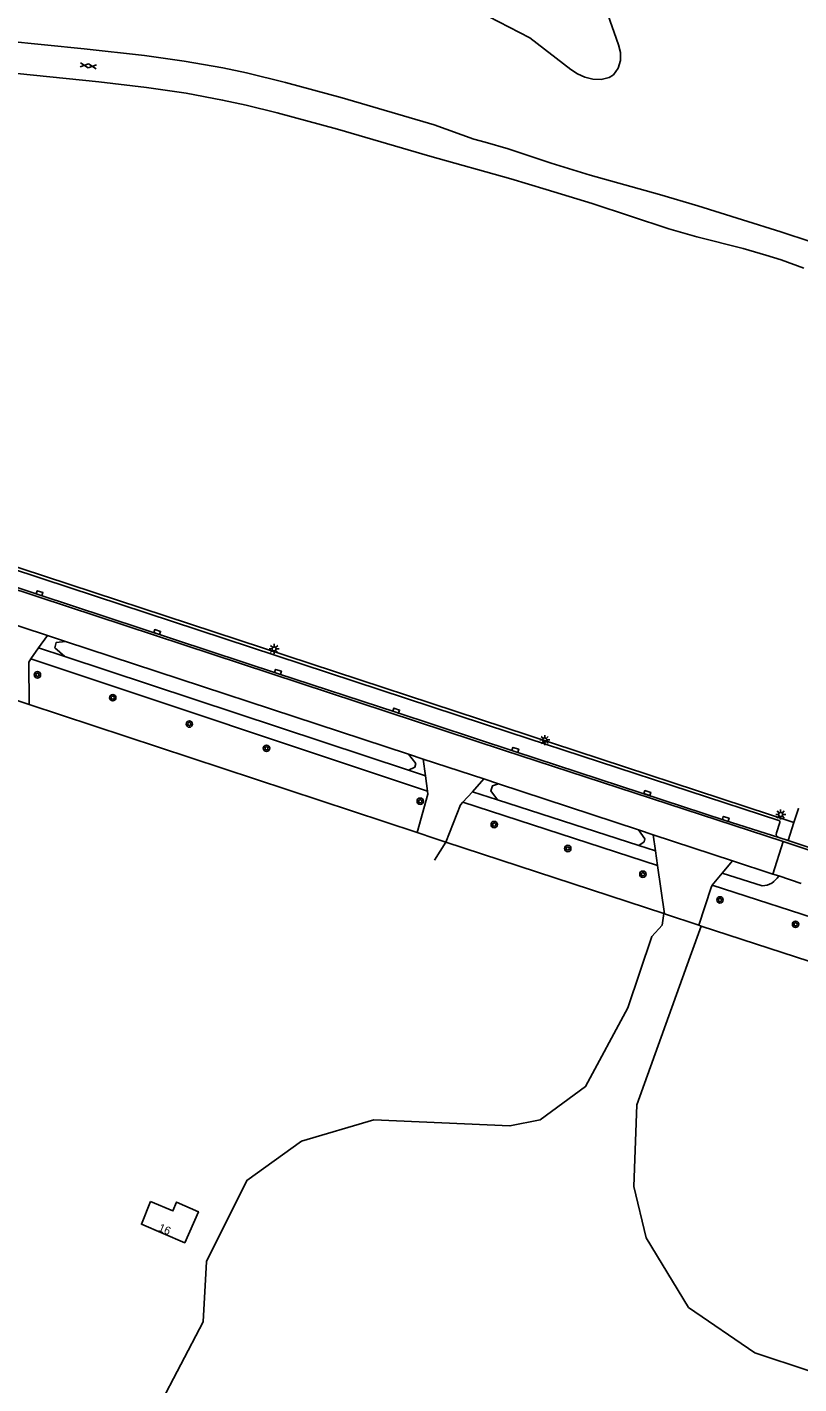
# Model space of a CAD drawing. Extents: x 128999 to 131010, y 395498 to 399007.
# Drawn here: x 130611.2 to 130707.6, y 397706.2 to 397875.7 of the extents above; entities that cross this region are included whole.
import ezdxf

# ---------------------------------------------------------------- set-up
doc = ezdxf.new("R2010")
doc.units = 0
for name, color, linetype in [('gg-afsc-hekwerk', 7, 'Continuous'), ('gg-anno-huisnummerreeks BGT', 7, 'Continuous'), ('gg-bbg-hoofdgebouw', 7, 'Continuous'), ('gg-knt-verharding', 7, 'Continuous'), ('gg-kntw-greppel-droge sloot', 7, 'Continuous'), ('gt-grn-groengrens', 7, 'Continuous'), ('gt-grn-vlakafsluiter', 7, 'Continuous'), ('gt-symb-boom', 7, 'Continuous'), ('gt-symb-gesloten verharding', 7, 'Continuous'), ('gt-symb-kolk', 7, 'Continuous'), ('gt-symb-lichtmast', 7, 'Continuous')]:
    doc.layers.add(name, color=color, linetype=linetype)

# ---------------------------------------------------------------- blocks, each defined once
blk = doc.blocks.new('gt0-GESVH1')
at = {"layer": 'gt-symb-gesloten verharding'}
for p, q in [((-0.99, -0.26), (0.01, 0.24)), ((0.01, -0.26), (-0.99, 0.24)), ((0.01, 0.24), (1.01, -0.26)), ((1.01, 0.24), (0.01, -0.26))]:
    blk.add_line(p, q, dxfattribs=at)
blk = doc.blocks.new('gt0-BOOM')
at = {"layer": 'gt-symb-boom'}
for radius in [0.4, 0.2]:
    blk.add_circle((0, 0), radius, dxfattribs=at)
blk = doc.blocks.new('gt0-KOLK')
at = {"layer": 'gt-symb-kolk'}
blk.add_lwpolyline([(0, 0), (0.38, 0), (0.38, 0.4), (-0.38, 0.4), (-0.38, 0), (0, 0)], dxfattribs=at)
blk = doc.blocks.new('gt0-LMAST')
at = {"layer": 'gt-symb-lichtmast'}
for p, q in [((-0.18, 0.17), (-0.45, 0.44)), ((-0.01, 0.25), (-0.01, 0.62)), ((0.17, 0.17), (0.44, 0.44)), ((-0.26, 0), (-0.63, 0)), ((-0.18, -0.18), (-0.45, -0.45)), ((-0.01, -0.25), (-0.01, -0.63)), ((0.44, -0.45), (0.17, -0.18)), ((0.24, 0), (0.62, 0))]:
    blk.add_line(p, q, dxfattribs=at)
blk.add_circle((-0.01, 0), 0.25, dxfattribs=at)

msp = doc.modelspace()

# ---------------------------------------------------------------- linework, layer by layer
at = {"layer": 'gg-afsc-hekwerk'}
for p, q in [((130608.38, 397792.06), (130611.42, 397791.06)), ((130611.42, 397791.06), (130659.9, 397775.07)), ((130659.9, 397775.07), (130662.09, 397774.34)), ((130663.48, 397773.88), (130662.04, 397771.64)), ((130662.09, 397774.34), (130663.48, 397773.88)), ((130690.68, 397764.97), (130663.48, 397773.88)), ((130690.47, 397763.52), (130690.68, 397764.97)), ((130694, 397759.61), (130695.36, 397763.39))]:
    msp.add_line(p, q, dxfattribs=at)
msp.add_lwpolyline([(130695.36, 397763.39), (130727.38, 397752.97), (130741.23, 397748.42)], dxfattribs=at)
at = {"layer": 'gg-bbg-hoofdgebouw'}
msp.add_lwpolyline([(130626.56, 397728.98), (130629.37, 397727.81), (130629.83, 397728.92), (130632.57, 397727.71), (130630.85, 397723.82), (130625.45, 397726.15), (130626.56, 397728.98)], dxfattribs=at)
at = {"layer": 'gg-knt-verharding'}
for p, q in [((130607.04, 397801.89), (130613.69, 397799.69)), ((130612.6, 397798.14), (130613.69, 397799.69)), ((130613.69, 397799.69), (130615.95, 397798.95)), ((130611.64, 397796.78), (130612.6, 397798.14)), ((130612.6, 397798.14), (130615.87, 397797.06)), ((130615.95, 397798.95), (130658.81, 397784.85)), ((130611.36, 397796.37), (130611.64, 397796.78)), ((130611.42, 397791.06), (130611.36, 397796.37)), ((130611.64, 397796.78), (130661.18, 397780.24)), ((130615.87, 397797.06), (130658.82, 397782.85)), ((130658.81, 397784.85), (130660.65, 397784.24)), ((130660.65, 397784.24), (130660.93, 397782.15)), ((130660.65, 397784.24), (130668.23, 397781.77)), ((130658.82, 397782.85), (130660.93, 397782.15)), ((130660.93, 397782.15), (130661.18, 397780.24)), ((130666.79, 397780.18), (130668.23, 397781.77)), ((130668.23, 397781.77), (130670.04, 397781.17)), ((130670.04, 397781.17), (130687.52, 397775.42)), ((130661.23, 397779.85), (130659.9, 397775.07)), ((130661.18, 397780.24), (130661.23, 397779.85)), ((130665.28, 397778.52), (130665.61, 397778.88)), ((130665.61, 397778.88), (130666.79, 397780.18)), ((130665.61, 397778.88), (130689.91, 397770.96)), ((130666.79, 397780.18), (130669.93, 397779.17)), ((130669.93, 397779.17), (130687.57, 397773.47)), ((130663.48, 397773.88), (130665.28, 397778.52)), ((130687.52, 397775.42), (130689.36, 397774.81)), ((130705.18, 397776.33), (130704.76, 397775.02)), ((130706.21, 397774.08), (130706.95, 397776.32)), ((130689.36, 397774.81), (130689.65, 397772.8)), ((130689.36, 397774.81), (130699.28, 397771.55)), ((130705.61, 397773.95), (130704.31, 397769.89)), ((130706.21, 397774.08), (130705.05, 397774.46)), ((130705.61, 397773.95), (130709.96, 397772.5)), ((130709.34, 397773.04), (130706.21, 397774.08)), ((130687.57, 397773.47), (130689.65, 397772.8)), ((130689.65, 397772.8), (130689.91, 397770.96)), ((130689.91, 397770.96), (130690.78, 397764.94)), ((130698, 397770.02), (130699.28, 397771.55)), ((130699.28, 397771.55), (130704.31, 397769.89)), ((130696.73, 397768.52), (130698, 397770.02)), ((130698, 397770.02), (130702.98, 397768.41)), ((130705.06, 397769.65), (130704.31, 397769.89)), ((130707.85, 397768.72), (130705.06, 397769.65)), ((130695.07, 397763.49), (130696.62, 397768.2)), ((130696.73, 397768.52), (130696.62, 397768.2))]:
    msp.add_line(p, q, dxfattribs=at)
for points in [[(130608.36, 397873.99), (130618.31, 397873), (130625.83, 397872.15), (130630.78, 397871.45), (130635.62, 397870.59), (130638.56, 397869.97), (130643.42, 397868.79), (130650.51, 397866.86), (130662.03, 397863.49), (130666.98, 397861.69), (130668.39, 397861.34), (130671.26, 397860.49), (130676.63, 397858.71), (130681.49, 397857.22), (130690.15, 397854.77), (130694.94, 397853.35), (130700.53, 397851.64), (130705.3, 397850.12), (130709.09, 397848.86)], [(130609.91, 397869.91), (130620.13, 397868.87), (130626.09, 397868.16), (130631.04, 397867.43), (130635.59, 397866.59), (130638.52, 397865.95), (130642.41, 397865), (130649.94, 397862.95), (130661.45, 397859.58), (130671.57, 397856.74), (130676.02, 397855.43), (130681.75, 397853.66), (130691.33, 397850.49), (130694.8, 397849.49), (130700.61, 397848.02), (130703.46, 397847.22), (130705.36, 397846.61), (130708.19, 397845.6)], [(130705.06, 397776.57), (130671.48, 397787.59), (130613.14, 397806.78), (130568.84, 397821.39), (130504.89, 397842.42), (130479.74, 397850.74)], [(130477.74, 397848.99), (130504.4, 397840.13), (130568.26, 397819.14), (130612.54, 397804.51), (130670.68, 397785.37), (130705.61, 397773.95)], [(130478.51, 397849.04), (130487.73, 397845.96), (130504.49, 397840.42), (130568.29, 397819.43), (130597.82, 397809.67), (130612.66, 397804.79), (130642.44, 397794.96), (130657.21, 397790.12), (130672.08, 397785.22), (130698.37, 397776.6), (130705.05, 397774.46)], [(130706.95, 397776.32), (130707.53, 397778.06), (130707.58, 397778.04)], [(130696.73, 397768.52), (130727.63, 397758.51), (130747.22, 397752.24)]]:
    msp.add_lwpolyline(points, dxfattribs=at)
for centre, radius, start, end in [((130705.01, 397776.39), 0.184, 341.8274, 73.6291), ((130705.18, 397774.89), 0.446, 162.6989, 252.1463), ((130702.84, 397770.99), 2.59, 273.1145, 328.6421)]:
    msp.add_arc(centre, radius, start, end, dxfattribs=at)
at = {"layer": 'gg-kntw-greppel-droge sloot'}
for points in [[(130615.87, 397797.06), (130614.64, 397798.17), (130614.81, 397798.83), (130615.95, 397798.95)], [(130658.82, 397782.85), (130659.59, 397783.24), (130659.71, 397783.72), (130658.81, 397784.85)], [(130670.04, 397781.17), (130669.31, 397780.93), (130669.07, 397780.27), (130669.93, 397779.17)], [(130687.57, 397773.47), (130688.25, 397773.93), (130688.33, 397774.3), (130687.52, 397775.42)]]:
    msp.add_lwpolyline(points, dxfattribs=at)
at = {"layer": 'gt-grn-groengrens'}
msp.add_line((130706.95, 397776.32), (130478.31, 397851.48), dxfattribs=at)
for points in [[(130683.7, 397877.27), (130685.03, 397873.49), (130685.27, 397872.54), (130685.29, 397871.54), (130685.01, 397870.55), (130684.42, 397869.74), (130683.89, 397869.4), (130682.89, 397869.16), (130681.83, 397869.19), (130680.81, 397869.45), (130679.9, 397869.86), (130679.07, 397870.42), (130673.95, 397874.34), (130668.78, 397877.03)], [(130619.56, 397677.64), (130621.38, 397684.63), (130627.58, 397703.3), (130633.15, 397713.96), (130633.58, 397721.47), (130638.62, 397731.62), (130645.42, 397736.53), (130654.49, 397739.18), (130671.48, 397738.42), (130675.26, 397739.18), (130680.92, 397743.34), (130686.21, 397753.16), (130689.19, 397762.1), (130690.47, 397763.52)], [(130694, 397759.61), (130687.34, 397741.07), (130686.97, 397730.87), (130688.48, 397724.44), (130693.76, 397715.75), (130702.07, 397710.08), (130708.87, 397707.82), (130714.91, 397708.57), (130722.09, 397712.73), (130724.57, 397715.22), (130741.23, 397748.42)]]:
    msp.add_lwpolyline(points, dxfattribs=at)
at = {"layer": 'gt-grn-vlakafsluiter'}
for p, q in [((130690.68, 397764.97), (130690.78, 397764.94)), ((130690.78, 397764.94), (130695.07, 397763.49)), ((130695.07, 397763.49), (130695.36, 397763.39))]:
    msp.add_line(p, q, dxfattribs=at)

# ---------------------------------------------------------------- block references
at = {"layer": 'gt-symb-boom'}
for p in [(130612.45, 397794.78), (130621.86, 397791.92), (130631.43, 397788.63), (130641.07, 397785.6), (130660.27, 397778.99), (130669.51, 397776.07), (130678.7, 397773.08), (130688.08, 397769.87), (130697.71, 397766.66), (130707.15, 397763.61)]:
    msp.add_blockref('gt0-BOOM', p, dxfattribs=at)
at = {"layer": 'gt-symb-gesloten verharding', "rotation": -6.485660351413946}
msp.add_blockref('gt0-GESVH1', (130618.8, 397870.87), dxfattribs=at)
at = {"layer": 'gt-symb-kolk'}
for p, rotation in [((130612.66, 397804.79), -18.279288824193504), ((130627.34, 397799.94), -18.24610719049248), ((130642.44, 397794.96), -18.15170027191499), ((130657.21, 397790.12), -18.228253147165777), ((130672.08, 397785.22), -18.13636321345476), ((130688.57, 397779.82), -18.15170027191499), ((130698.37, 397776.6), -17.786787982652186)]:
    msp.add_blockref('gt0-KOLK', p, dxfattribs=dict(at, rotation=rotation))
at = {"layer": 'gt-symb-lichtmast'}
for p in [(130642.03, 397798.02), (130675.83, 397786.64), (130705.3, 397777.33)]:
    msp.add_blockref('gt0-LMAST', p, dxfattribs=at)

# ---------------------------------------------------------------- texts
at = {"layer": 'gg-anno-huisnummerreeks BGT'}
msp.add_text('16', height=1, rotation=337.4, dxfattribs=at).set_placement((130627.47, 397725.34))

doc.saveas('drawing.dxf')
